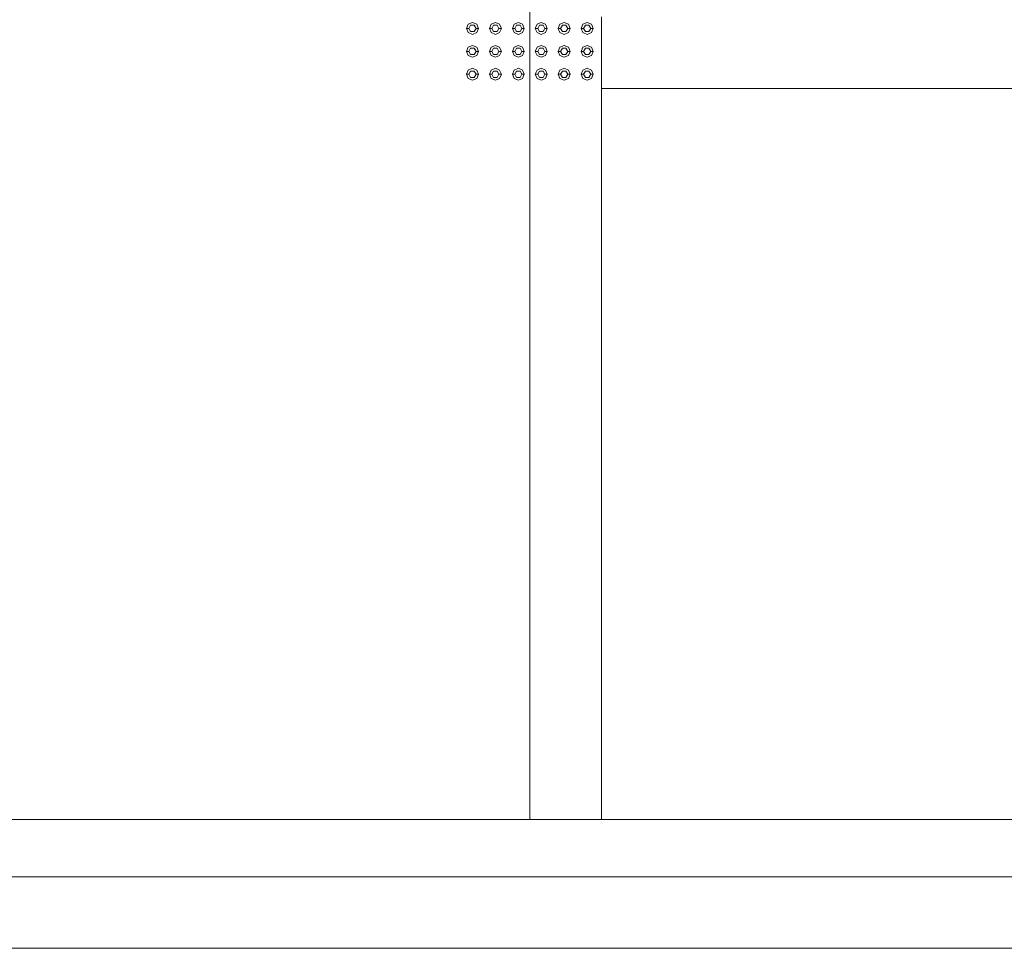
# Model space of a CAD drawing. Header units: millimetres. Extents: x -261 to 187, y -214 to 106.
# Tile 1023 of 1056: x -188.52 to -186.45, y 0.15 to 2.1. Entities that reach past the tile are written whole.
import ezdxf

# ---------------------------------------------------------------- set-up
doc = ezdxf.new("R2010")
doc.units = ezdxf.units.MM
doc.header["$LTSCALE"] = 0.005
doc.header["$MEASUREMENT"] = 0
for name, color, linetype, lineweight in [('IFC-Elemento construtivo genérico-Contorno', 9, 'Continuous', 5), ('IFC-Parede padrão-Contorno', 9, 'Continuous', 5), ('IFC-Parede-Contorno', 9, 'Continuous', 5), ('IFC-Viga-Contorno', 9, 'Continuous', 5)]:
    doc.layers.add(name, color=color, linetype=linetype, lineweight=lineweight)

msp = doc.modelspace()

# ---------------------------------------------------------------- linework, layer by layer
at = {"layer": 'IFC-Elemento construtivo genérico-Contorno', "lineweight": 5}
for p, q in [((-187.5787, 2.0778), (-187.5751, 2.0867)), ((-187.5751, 2.0867), (-187.5662, 2.0904)), ((-187.5662, 2.0904), (-187.5573, 2.0867)), ((-187.5573, 2.0867), (-187.5537, 2.0778)), ((-187.5306, 2.0778), (-187.527, 2.0867)), ((-187.527, 2.0867), (-187.5181, 2.0904)), ((-187.5181, 2.0904), (-187.5093, 2.0867)), ((-187.5093, 2.0867), (-187.5056, 2.0778)), ((-187.4825, 2.0778), (-187.4789, 2.0867)), ((-187.4789, 2.0867), (-187.47, 2.0904)), ((-187.47, 2.0904), (-187.4612, 2.0867)), ((-187.4612, 2.0867), (-187.4575, 2.0778)), ((-187.4345, 2.0778), (-187.4308, 2.0867)), ((-187.4308, 2.0867), (-187.4219, 2.0904)), ((-187.4219, 2.0904), (-187.4131, 2.0867)), ((-187.4131, 2.0867), (-187.4094, 2.0778)), ((-187.3864, 2.0778), (-187.3827, 2.0867)), ((-187.3827, 2.0867), (-187.3738, 2.0904)), ((-187.3738, 2.0904), (-187.365, 2.0867)), ((-187.365, 2.0867), (-187.3613, 2.0778)), ((-187.3383, 2.0778), (-187.3346, 2.0867)), ((-187.3346, 2.0867), (-187.3257, 2.0904)), ((-187.3257, 2.0904), (-187.3169, 2.0867)), ((-187.3169, 2.0867), (-187.3132, 2.0778)), ((-187.5787, 2.0778), (-187.5737, 2.0778)), ((-187.5787, 2.0778), (-187.5751, 2.069)), ((-187.5751, 2.069), (-187.5662, 2.0653)), ((-187.5737, 2.0778), (-187.57, 2.0843)), ((-187.5737, 2.0778), (-187.57, 2.0713)), ((-187.57, 2.0843), (-187.5624, 2.0843)), ((-187.57, 2.0713), (-187.5624, 2.0713)), ((-187.5662, 2.0653), (-187.5573, 2.069)), ((-187.5624, 2.0843), (-187.5587, 2.0778)), ((-187.5624, 2.0713), (-187.5587, 2.0778)), ((-187.5587, 2.0778), (-187.5537, 2.0778)), ((-187.5573, 2.069), (-187.5537, 2.0778)), ((-187.5306, 2.0778), (-187.5256, 2.0778)), ((-187.5306, 2.0778), (-187.527, 2.069)), ((-187.527, 2.069), (-187.5181, 2.0653)), ((-187.5256, 2.0778), (-187.5219, 2.0843)), ((-187.5256, 2.0778), (-187.5219, 2.0713)), ((-187.5219, 2.0843), (-187.5144, 2.0843)), ((-187.5219, 2.0713), (-187.5144, 2.0713)), ((-187.5181, 2.0653), (-187.5093, 2.069)), ((-187.5144, 2.0843), (-187.5106, 2.0778)), ((-187.5144, 2.0713), (-187.5106, 2.0778)), ((-187.5106, 2.0778), (-187.5056, 2.0778)), ((-187.5093, 2.069), (-187.5056, 2.0778)), ((-187.4825, 2.0778), (-187.4775, 2.0778)), ((-187.4825, 2.0778), (-187.4789, 2.069)), ((-187.4789, 2.069), (-187.47, 2.0653)), ((-187.4775, 2.0778), (-187.4738, 2.0843)), ((-187.4775, 2.0778), (-187.4738, 2.0713)), ((-187.4738, 2.0843), (-187.4663, 2.0843)), ((-187.4738, 2.0713), (-187.4663, 2.0713)), ((-187.47, 2.0653), (-187.4612, 2.069)), ((-187.4663, 2.0843), (-187.4625, 2.0778)), ((-187.4663, 2.0713), (-187.4625, 2.0778)), ((-187.4625, 2.0778), (-187.4575, 2.0778)), ((-187.4612, 2.069), (-187.4575, 2.0778)), ((-187.4345, 2.0778), (-187.4294, 2.0778)), ((-187.4345, 2.0778), (-187.4308, 2.069)), ((-187.4308, 2.069), (-187.4219, 2.0653)), ((-187.4294, 2.0778), (-187.4257, 2.0843)), ((-187.4294, 2.0778), (-187.4257, 2.0713)), ((-187.4257, 2.0843), (-187.4182, 2.0843)), ((-187.4257, 2.0713), (-187.4182, 2.0713)), ((-187.4219, 2.0653), (-187.4131, 2.069)), ((-187.4182, 2.0843), (-187.4144, 2.0778)), ((-187.4182, 2.0713), (-187.4144, 2.0778)), ((-187.4144, 2.0778), (-187.4094, 2.0778)), ((-187.4131, 2.069), (-187.4094, 2.0778)), ((-187.3864, 2.0778), (-187.3814, 2.0778)), ((-187.3864, 2.0778), (-187.3827, 2.069)), ((-187.3827, 2.069), (-187.3738, 2.0653)), ((-187.3814, 2.0778), (-187.3776, 2.0843)), ((-187.3814, 2.0778), (-187.3776, 2.0713)), ((-187.3776, 2.0843), (-187.3701, 2.0843)), ((-187.3776, 2.0713), (-187.3701, 2.0713)), ((-187.3738, 2.0653), (-187.365, 2.069)), ((-187.3701, 2.0843), (-187.3663, 2.0778)), ((-187.3701, 2.0713), (-187.3663, 2.0778)), ((-187.3663, 2.0778), (-187.3613, 2.0778)), ((-187.365, 2.069), (-187.3613, 2.0778)), ((-187.3383, 2.0778), (-187.3333, 2.0778)), ((-187.3383, 2.0778), (-187.3346, 2.069)), ((-187.3346, 2.069), (-187.3257, 2.0653)), ((-187.3333, 2.0778), (-187.3295, 2.0843)), ((-187.3333, 2.0778), (-187.3295, 2.0713)), ((-187.3295, 2.0843), (-187.322, 2.0843)), ((-187.3295, 2.0713), (-187.322, 2.0713)), ((-187.3257, 2.0653), (-187.3169, 2.069)), ((-187.322, 2.0843), (-187.3182, 2.0778)), ((-187.322, 2.0713), (-187.3182, 2.0778)), ((-187.3182, 2.0778), (-187.3132, 2.0778)), ((-187.3169, 2.069), (-187.3132, 2.0778)), ((-187.5787, 2.0297), (-187.5751, 2.0386)), ((-187.5787, 2.0297), (-187.5737, 2.0297)), ((-187.5787, 2.0297), (-187.5751, 2.0209)), ((-187.5751, 2.0386), (-187.5662, 2.0423)), ((-187.5737, 2.0297), (-187.57, 2.0362)), ((-187.5737, 2.0297), (-187.57, 2.0232)), ((-187.57, 2.0362), (-187.5624, 2.0362)), ((-187.57, 2.0232), (-187.5624, 2.0232)), ((-187.5662, 2.0423), (-187.5573, 2.0386)), ((-187.5624, 2.0362), (-187.5587, 2.0297)), ((-187.5624, 2.0232), (-187.5587, 2.0297)), ((-187.5587, 2.0297), (-187.5537, 2.0297)), ((-187.5573, 2.0386), (-187.5537, 2.0297)), ((-187.5573, 2.0209), (-187.5537, 2.0297)), ((-187.5306, 2.0297), (-187.527, 2.0386)), ((-187.5306, 2.0297), (-187.5256, 2.0297)), ((-187.5306, 2.0297), (-187.527, 2.0209)), ((-187.527, 2.0386), (-187.5181, 2.0423)), ((-187.5256, 2.0297), (-187.5219, 2.0362)), ((-187.5256, 2.0297), (-187.5219, 2.0232)), ((-187.5219, 2.0362), (-187.5144, 2.0362)), ((-187.5219, 2.0232), (-187.5144, 2.0232)), ((-187.5181, 2.0423), (-187.5093, 2.0386)), ((-187.5144, 2.0362), (-187.5106, 2.0297)), ((-187.5144, 2.0232), (-187.5106, 2.0297)), ((-187.5106, 2.0297), (-187.5056, 2.0297)), ((-187.5093, 2.0386), (-187.5056, 2.0297)), ((-187.5093, 2.0209), (-187.5056, 2.0297)), ((-187.4825, 2.0297), (-187.4789, 2.0386)), ((-187.4825, 2.0297), (-187.4775, 2.0297)), ((-187.4825, 2.0297), (-187.4789, 2.0209)), ((-187.4789, 2.0386), (-187.47, 2.0423)), ((-187.4775, 2.0297), (-187.4738, 2.0362)), ((-187.4775, 2.0297), (-187.4738, 2.0232)), ((-187.4738, 2.0362), (-187.4663, 2.0362)), ((-187.4738, 2.0232), (-187.4663, 2.0232)), ((-187.47, 2.0423), (-187.4612, 2.0386)), ((-187.4663, 2.0362), (-187.4625, 2.0297)), ((-187.4663, 2.0232), (-187.4625, 2.0297)), ((-187.4625, 2.0297), (-187.4575, 2.0297)), ((-187.4612, 2.0386), (-187.4575, 2.0297)), ((-187.4612, 2.0209), (-187.4575, 2.0297)), ((-187.4345, 2.0297), (-187.4308, 2.0386)), ((-187.4345, 2.0297), (-187.4294, 2.0297)), ((-187.4345, 2.0297), (-187.4308, 2.0209)), ((-187.4308, 2.0386), (-187.4219, 2.0423)), ((-187.4294, 2.0297), (-187.4257, 2.0362)), ((-187.4294, 2.0297), (-187.4257, 2.0232)), ((-187.4257, 2.0362), (-187.4182, 2.0362)), ((-187.4257, 2.0232), (-187.4182, 2.0232)), ((-187.4219, 2.0423), (-187.4131, 2.0386)), ((-187.4182, 2.0362), (-187.4144, 2.0297)), ((-187.4182, 2.0232), (-187.4144, 2.0297)), ((-187.4144, 2.0297), (-187.4094, 2.0297)), ((-187.4131, 2.0386), (-187.4094, 2.0297)), ((-187.4131, 2.0209), (-187.4094, 2.0297)), ((-187.3864, 2.0297), (-187.3827, 2.0386)), ((-187.3864, 2.0297), (-187.3814, 2.0297)), ((-187.3864, 2.0297), (-187.3827, 2.0209)), ((-187.3827, 2.0386), (-187.3738, 2.0423)), ((-187.3814, 2.0297), (-187.3776, 2.0362)), ((-187.3814, 2.0297), (-187.3776, 2.0232)), ((-187.3776, 2.0362), (-187.3701, 2.0362)), ((-187.3776, 2.0232), (-187.3701, 2.0232)), ((-187.3738, 2.0423), (-187.365, 2.0386)), ((-187.3701, 2.0362), (-187.3663, 2.0297)), ((-187.3701, 2.0232), (-187.3663, 2.0297)), ((-187.3663, 2.0297), (-187.3613, 2.0297)), ((-187.365, 2.0386), (-187.3613, 2.0297)), ((-187.365, 2.0209), (-187.3613, 2.0297)), ((-187.3383, 2.0297), (-187.3346, 2.0386)), ((-187.3383, 2.0297), (-187.3333, 2.0297)), ((-187.3383, 2.0297), (-187.3346, 2.0209)), ((-187.3346, 2.0386), (-187.3257, 2.0423)), ((-187.3333, 2.0297), (-187.3295, 2.0362)), ((-187.3333, 2.0297), (-187.3295, 2.0232)), ((-187.3295, 2.0362), (-187.322, 2.0362)), ((-187.3295, 2.0232), (-187.322, 2.0232)), ((-187.3257, 2.0423), (-187.3169, 2.0386)), ((-187.322, 2.0362), (-187.3182, 2.0297)), ((-187.322, 2.0232), (-187.3182, 2.0297)), ((-187.3182, 2.0297), (-187.3132, 2.0297)), ((-187.3169, 2.0386), (-187.3132, 2.0297)), ((-187.3169, 2.0209), (-187.3132, 2.0297)), ((-187.5751, 2.0209), (-187.5662, 2.0172)), ((-187.5662, 2.0172), (-187.5573, 2.0209)), ((-187.527, 2.0209), (-187.5181, 2.0172)), ((-187.5181, 2.0172), (-187.5093, 2.0209)), ((-187.4789, 2.0209), (-187.47, 2.0172)), ((-187.47, 2.0172), (-187.4612, 2.0209)), ((-187.4308, 2.0209), (-187.4219, 2.0172)), ((-187.4219, 2.0172), (-187.4131, 2.0209)), ((-187.3827, 2.0209), (-187.3738, 2.0172)), ((-187.3738, 2.0172), (-187.365, 2.0209)), ((-187.3346, 2.0209), (-187.3257, 2.0172)), ((-187.3257, 2.0172), (-187.3169, 2.0209)), ((-187.5787, 1.9817), (-187.5751, 1.9905)), ((-187.5751, 1.9905), (-187.5662, 1.9942)), ((-187.5737, 1.9817), (-187.57, 1.9882)), ((-187.57, 1.9882), (-187.5624, 1.9882)), ((-187.5662, 1.9942), (-187.5573, 1.9905)), ((-187.5624, 1.9882), (-187.5587, 1.9817)), ((-187.5573, 1.9905), (-187.5537, 1.9817)), ((-187.5306, 1.9817), (-187.527, 1.9905)), ((-187.527, 1.9905), (-187.5181, 1.9942)), ((-187.5256, 1.9817), (-187.5219, 1.9882)), ((-187.5219, 1.9882), (-187.5144, 1.9882)), ((-187.5181, 1.9942), (-187.5093, 1.9905)), ((-187.5144, 1.9882), (-187.5106, 1.9817)), ((-187.5093, 1.9905), (-187.5056, 1.9817)), ((-187.4825, 1.9817), (-187.4789, 1.9905)), ((-187.4789, 1.9905), (-187.47, 1.9942)), ((-187.4775, 1.9817), (-187.4738, 1.9882)), ((-187.4738, 1.9882), (-187.4663, 1.9882)), ((-187.47, 1.9942), (-187.4612, 1.9905)), ((-187.4663, 1.9882), (-187.4625, 1.9817)), ((-187.4612, 1.9905), (-187.4575, 1.9817)), ((-187.4345, 1.9817), (-187.4308, 1.9905)), ((-187.4308, 1.9905), (-187.4219, 1.9942)), ((-187.4294, 1.9817), (-187.4257, 1.9882)), ((-187.4257, 1.9882), (-187.4182, 1.9882)), ((-187.4219, 1.9942), (-187.4131, 1.9905)), ((-187.4182, 1.9882), (-187.4144, 1.9817)), ((-187.4131, 1.9905), (-187.4094, 1.9817)), ((-187.3864, 1.9817), (-187.3827, 1.9905)), ((-187.3827, 1.9905), (-187.3738, 1.9942)), ((-187.3814, 1.9817), (-187.3776, 1.9882)), ((-187.3776, 1.9882), (-187.3701, 1.9882)), ((-187.3738, 1.9942), (-187.365, 1.9905)), ((-187.3701, 1.9882), (-187.3663, 1.9817)), ((-187.365, 1.9905), (-187.3613, 1.9817)), ((-187.3383, 1.9817), (-187.3346, 1.9905)), ((-187.3346, 1.9905), (-187.3257, 1.9942)), ((-187.3333, 1.9817), (-187.3295, 1.9882)), ((-187.3295, 1.9882), (-187.322, 1.9882)), ((-187.3257, 1.9942), (-187.3169, 1.9905)), ((-187.322, 1.9882), (-187.3182, 1.9817)), ((-187.3169, 1.9905), (-187.3132, 1.9817)), ((-187.5787, 1.9817), (-187.5737, 1.9817)), ((-187.5787, 1.9817), (-187.5751, 1.9728)), ((-187.5751, 1.9728), (-187.5662, 1.9691)), ((-187.5737, 1.9817), (-187.57, 1.9751)), ((-187.57, 1.9751), (-187.5624, 1.9751)), ((-187.5662, 1.9691), (-187.5573, 1.9728)), ((-187.5624, 1.9751), (-187.5587, 1.9817)), ((-187.5587, 1.9817), (-187.5537, 1.9817)), ((-187.5573, 1.9728), (-187.5537, 1.9817)), ((-187.5306, 1.9817), (-187.5256, 1.9817)), ((-187.5306, 1.9817), (-187.527, 1.9728)), ((-187.527, 1.9728), (-187.5181, 1.9691)), ((-187.5256, 1.9817), (-187.5219, 1.9751)), ((-187.5219, 1.9751), (-187.5144, 1.9751)), ((-187.5181, 1.9691), (-187.5093, 1.9728)), ((-187.5144, 1.9751), (-187.5106, 1.9817)), ((-187.5106, 1.9817), (-187.5056, 1.9817)), ((-187.5093, 1.9728), (-187.5056, 1.9817)), ((-187.4825, 1.9817), (-187.4775, 1.9817)), ((-187.4825, 1.9817), (-187.4789, 1.9728)), ((-187.4789, 1.9728), (-187.47, 1.9691)), ((-187.4775, 1.9817), (-187.4738, 1.9751)), ((-187.4738, 1.9751), (-187.4663, 1.9751)), ((-187.47, 1.9691), (-187.4612, 1.9728)), ((-187.4663, 1.9751), (-187.4625, 1.9817)), ((-187.4625, 1.9817), (-187.4575, 1.9817)), ((-187.4612, 1.9728), (-187.4575, 1.9817)), ((-187.4345, 1.9817), (-187.4294, 1.9817)), ((-187.4345, 1.9817), (-187.4308, 1.9728)), ((-187.4308, 1.9728), (-187.4219, 1.9691)), ((-187.4294, 1.9817), (-187.4257, 1.9751)), ((-187.4257, 1.9751), (-187.4182, 1.9751)), ((-187.4219, 1.9691), (-187.4131, 1.9728)), ((-187.4182, 1.9751), (-187.4144, 1.9817)), ((-187.4144, 1.9817), (-187.4094, 1.9817)), ((-187.4131, 1.9728), (-187.4094, 1.9817)), ((-187.3864, 1.9817), (-187.3814, 1.9817)), ((-187.3864, 1.9817), (-187.3827, 1.9728)), ((-187.3827, 1.9728), (-187.3738, 1.9691)), ((-187.3814, 1.9817), (-187.3776, 1.9751)), ((-187.3776, 1.9751), (-187.3701, 1.9751)), ((-187.3738, 1.9691), (-187.365, 1.9728)), ((-187.3701, 1.9751), (-187.3663, 1.9817)), ((-187.3663, 1.9817), (-187.3613, 1.9817)), ((-187.365, 1.9728), (-187.3613, 1.9817)), ((-187.3383, 1.9817), (-187.3333, 1.9817)), ((-187.3383, 1.9817), (-187.3346, 1.9728)), ((-187.3346, 1.9728), (-187.3257, 1.9691)), ((-187.3333, 1.9817), (-187.3295, 1.9751)), ((-187.3295, 1.9751), (-187.322, 1.9751)), ((-187.3257, 1.9691), (-187.3169, 1.9728)), ((-187.322, 1.9751), (-187.3182, 1.9817)), ((-187.3182, 1.9817), (-187.3132, 1.9817)), ((-187.3169, 1.9728), (-187.3132, 1.9817))]:
    msp.add_line(p, q, dxfattribs=at)
at = {"layer": 'IFC-Parede padrão-Contorno', "lineweight": 5}
for p, q in [((-187.2955, 2.0099), (-187.2955, 2.1019)), ((-187.2955, 1.9516), (-187.2955, 2.0099)), ((-187.2955, 1.9516), (-186.5348, 1.9516)), ((-186.5348, 1.9516), (-185.3334, 1.9516))]:
    msp.add_line(p, q, dxfattribs=at)
at = {"layer": 'IFC-Parede-Contorno', "lineweight": 5}
for p, q in [((-188.5981, 0.2984), (-183.5686, 0.2984)), ((-190.0732, 0.1482), (-188.2536, 0.1482)), ((-188.5981, 0.1482), (-188.366, 0.1482)), ((-188.366, 0.1482), (-183.5686, 0.1482))]:
    msp.add_line(p, q, dxfattribs=at)
at = {"layer": 'IFC-Viga-Contorno', "lineweight": 5}
for p, q in [((-187.4458, 0.4182), (-187.4458, 3.7341)), ((-187.2955, 0.4182), (-187.2955, 1.9516)), ((-188.5381, 0.4182), (-186.0641, 0.4182)), ((-188.5381, 0.298), (-183.8689, 0.298))]:
    msp.add_line(p, q, dxfattribs=at)

doc.saveas('drawing.dxf')
